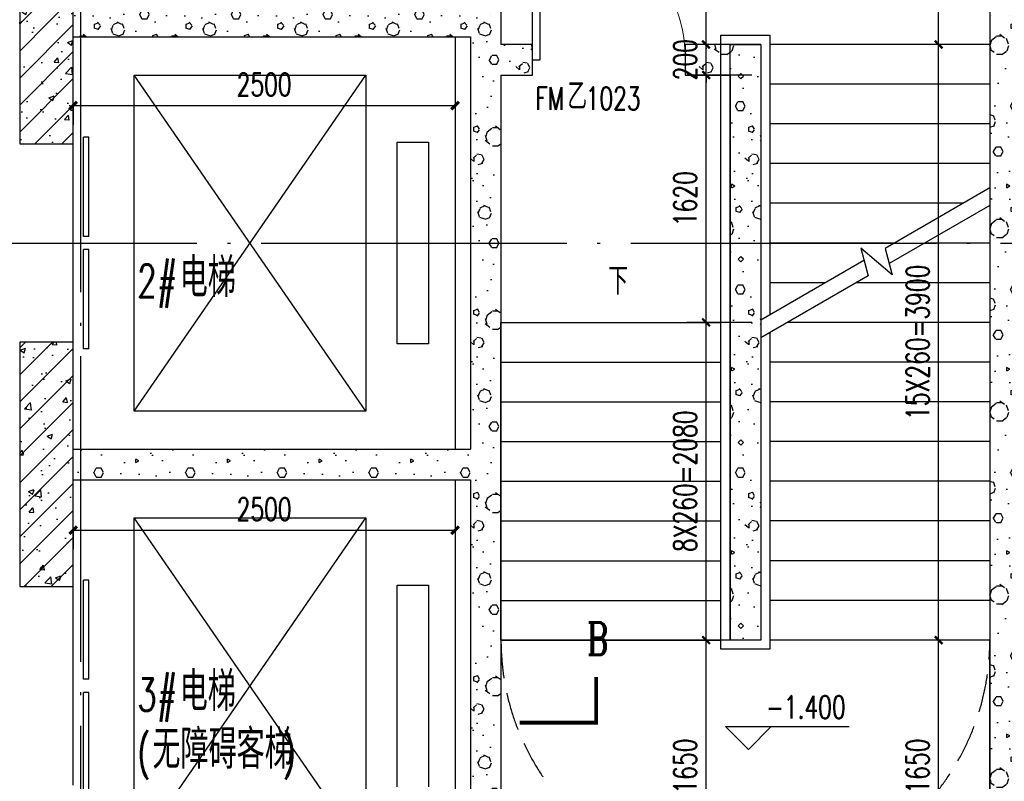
# Model space of a CAD drawing. Extents: x 797781 to 1255204, y 21234 to 1024248.
# Tile 865 of 1056: x 1168827 to 1175271, y 580152 to 585139. Entities that reach past the tile are written whole.
import ezdxf

# ---------------------------------------------------------------- set-up
doc = ezdxf.new("R2010")
doc.units = 0
doc.header["$LTSCALE"] = 1000
doc.header["$MEASUREMENT"] = 0
doc.linetypes.add('230303生产综合楼-平面图_t8$0$DASH', pattern=[0.35, 0.25, -0.1])
doc.linetypes.add('230303生产综合楼-平面图_t8$0$DOTE', pattern=[2.42, 2, -0.2, 0.02, -0.2])
for name, color, linetype in [('230303生产综合楼-平面图_t8$0$A-PLAN-EVTR', 2, 'Continuous'), ('230303生产综合楼-平面图_t8$0$AXIS', 3, 'Continuous'), ('230303生产综合楼-平面图_t8$0$DIM_ELEV', 3, 'Continuous'), ('230303生产综合楼-平面图_t8$0$DIM_SYMB', 3, 'Continuous'), ('230303生产综合楼-平面图_t8$0$DOOR_FIRE', 4, 'Continuous'), ('230303生产综合楼-平面图_t8$0$DOOR_FIRE_TEXT', 7, 'Continuous'), ('230303生产综合楼-平面图_t8$0$DOTE', 1, '230303生产综合楼-平面图_t8$0$DOTE'), ('230303生产综合楼-平面图_t8$0$H-楼板留洞', 6, 'Continuous'), ('230303生产综合楼-平面图_t8$0$PUB_DIM', 3, 'Continuous'), ('230303生产综合楼-平面图_t8$0$PUB_HATCH', 8, 'Continuous'), ('230303生产综合楼-平面图_t8$0$PUB_TEXT', 7, 'Continuous'), ('230303生产综合楼-平面图_t8$0$STAIR', 2, 'Continuous'), ('230303生产综合楼-平面图_t8$0$WALL', 40, 'Continuous'), ('230303生产综合楼-平面图_t8$0$WINDOW', 4, 'Continuous'), ('230303生产综合楼-平面图_t8$0$轮廓', 2, 'Continuous'), ('PUB_DIM', 3, 'Continuous')]:
    doc.layers.add(name, color=color, linetype=linetype)
doc.styles.add('230303生产综合楼-平面图_t8$0$_TCH_DIM', font='SIMPLEX', dxfattribs={"bigfont": 'GBCBIG'})
doc.styles.add('230303生产综合楼-平面图_T8$0$_TCH_DIM_T3', font='SIMPLEX', dxfattribs={"width": 0.705882, "bigfont": 'GBCBIG'})
doc.styles.add('230303生产综合楼-平面图_t8$0$_TCH_LABEL', font='COMPLEX', dxfattribs={"bigfont": 'GBCBIG'})
doc.styles.add('230303生产综合楼-平面图_t8$0$_TCH_WINDOW', font='SIMPLEX', dxfattribs={"height": 3.5, "bigfont": 'GBCBIG'})
doc.styles.add('_TCH_DIM_T3', font='SIMPLEX', dxfattribs={"width": 0.705882, "bigfont": 'GBCBIG'})
doc.dimstyles.new('230303生产综合楼-平面图_T8$0$_TCH_ARCH&&50', dxfattribs={"dimtxt": 148.75, "dimasz": 50, "dimexe": 125, "dimexo": 150, "dimgap": 63.125, "dimtad": 1, "dimdec": 0, "dimzin": 0, "dimdsep": 46, "dimtxsty": '230303生产综合楼-平面图_T8$0$_TCH_DIM_T3', "dimblk": '230303生产综合楼-平面图_t8$0$_ArchTick', "dimcen": 0.09, "dimclrt": 7, "dimazin": 2, "dimtfac": 1, "dimtdec": 0, "dimtix": 1, "dimtmove": 2, "dimatfit": 3, "dimfxl": 1, "dimtolj": 1, "dimtzin": 0, "dimarcsym": 0})
doc.dimstyles.new('_TCH_ARCH&&50', dxfattribs={"dimtxt": 148.75, "dimasz": 50, "dimexe": 125, "dimexo": 150, "dimgap": 63.125, "dimtad": 1, "dimdec": 0, "dimzin": 0, "dimdsep": 46, "dimtxsty": '_TCH_DIM_T3', "dimblk": 'ARCHTICK', "dimcen": 0.09, "dimclrt": 7, "dimazin": 2, "dimtfac": 1, "dimtdec": 0, "dimtix": 1, "dimtmove": 2, "dimatfit": 3, "dimfxl": 1, "dimtolj": 1, "dimtzin": 0, "dimarcsym": 0})
pattern_1 = [(0, (177, -183), (300, 600), [0, -600]), (0, (-174, -264), (300, 600), [0, -600]), (0, (21, -270), (300, 600), [0, -600]), (0, (234, -93), (300, 600), [0, -600]), (0, (-15, -300), (300, 600), [0, -600]), (0, (294, 285), (300, 600), [0, -600]), (0, (111, 237), (300, 600), [0, -600]), (0, (207, 162), (300, 600), [0, -600]), (0, (-282, 150), (300, 600), [0, -600]), (0, (12, 123), (300, 600), [0, -600]), (0, (-102, -30), (300, 600), [0, -600]), (0, (-96, -255), (300, 600), [0, -600]), (0, (129, -279), (300, 600), [0, -600]), (0, (294, -15), (300, 600), [0, -600]), (0, (-267, -108), (300, 600), [0, -600]), (0, (-216, -6), (300, 600), [0, -600]), (0, (18, -48), (300, 600), [0, -600]), (0, (-66, -135), (300, 600), [0, -600]), (0, (-114, 63), (300, 600), [0, -600]), (0, (-39, 288), (300, 600), [0, -600]), (0, (-243, -234), (300, 600), [0, -600]), (0, (87, 165), (300, 600), [0, -600]), (0, (-192, 174), (300, 600), [0, -600]), (0, (-240, 252), (300, 600), [0, -600]), (130.601294, (257.143, 97.143), (-1499.9999834, 1800.0000079), [26.34155, -11037.111]), (18.434949, (214.29, 108.57), (1499.9999945, 599.9999956), [27.10524, -3767.6279]), (90, (214.3, 82.86), (300, 600), [25.71428, -1174.28565]), (161.565051, (240, 74.29), (-1500.0000076, 599.999955), [27.10524, -3767.6279]), (53.130102, (240, 74.29), (300.000001, 600), [28.57143, -2971.4285]), (135, (262.86, -231.43), (-300.000036, 599.99996), [24.24366, -1672.8126]), (45, (228.57, -231.43), (299.999998, 599.999998), [24.24366, -1672.8126]), (135, (245.71, -248.57), (-300.000036, 599.99996), [24.24366, -1672.8126]), (45, (245.71, -248.57), (299.999998, 599.999998), [24.24366, -1672.8126]), (116.56505, (-25.7, 171.43), (-5e-05, 1199.99997), [31.94383, -638.8765]), (180, (-40, 200), (-300, 600), [34.28572, -565.71425]), (63.43495, (-88.57, 171.43), (3e-06, 1200), [31.94383, -638.8765]), (116.56505, (-74.3, 142.86), (-5e-05, 1199.99997), [31.94383, -638.8765]), (0, (-74.3, 142.86), (300, 600), [34.28572, -565.71425]), (63.43495, (-40, 142.86), (3e-06, 1200), [31.94383, -638.8765]), (107.102728, (200, -31.429), (-899.9999656, 3000.00000484), [38.86135, -16282.9025]), (143.972626, (188.57, 5.714), (-5699.9999277, 4199.9999952), [38.86135, -8122.02]), (180, (157.14, 28.6), (-300, 600), [37.14286, -562.8571]), (36.0273733, (88.57, 5.714), (5699.9999579, 4199.9999547), [38.86135, -8122.02]), (71.565051, (77.14, -28.57), (900.0000046, 2999.999995), [36.14032, -3758.5928]), (107.102728, (88.571, -65.714), (-899.9999656, 3000.00000484), [38.86135, -16282.9025]), (143.972626, (120, -88.57), (-5699.9999277, 4199.9999952), [38.86135, -8122.02]), (0, (120, -88.6), (300, 600), [37.14286, -562.8571]), (36.0273733, (157.143, -88.57), (5699.9999579, 4199.9999547), [38.86135, -8122.02]), (71.565051, (188.57, -65.71), (900.0000046, 2999.999995), [36.14032, -3758.5928]), (150.255118, (205.714, 248.57), (-900.000002, 599.9999926), [23.03502, -4814.3196]), (90, (185.7, 237.14), (300, 600), [22.85714, -1177.14275]), (29.744881, (185.714, 237.14), (900.0000005, 599.999997), [23.03502, -4814.3196]), (116.56505, (65.7, -177.14), (-5e-05, 1199.99997), [31.94383, -638.8765]), (168.690067, (51.43, -148.57), (-2700.000002, 599.999985), [29.13725, -6089.6855]), (41.185925, (0, -162.857), (7499.99995456, 6599.9999423), [30.37184, -12725.802]), (90, (0, -191.43), (300, 600), [28.57143, -1171.4285]), (138.814074, (22.857, -211.429), (-7499.9998667, 6600.00004204), [30.37184, -12725.802]), (16.6992442, (22.857, -211.429), (9899.9999255, 2999.9999686), [29.82945, -12498.5375]), (60.945396, (51.43, -202.857), (299.9999992, 599.9999947), [29.41609, -12325.3395]), (109.983106, (-185.714, 74.286), (-1500.00000565, 4199.9999889), [33.442, -14012.1975]), (155.556045, (-197.143, 105.714), (-3900.00001487, 1799.9999626), [34.52299, -14465.1315]), (24.4439547, (-260, 105.714), (3900.00000195, 1799.99999134), [34.52299, -14465.1315]), (70.0168934, (-271.429, 74.286), (1500.0000045, 4199.9999896), [33.442, -14012.1975]), (109.983106, (-260, 42.857), (-1500.00000565, 4199.9999889), [33.442, -14012.1975]), (160.016893, (-228.57, 31.43), (-1500.0000009, 599.9999727), [33.442, -6989.3775]), (19.9831065, (-228.57, 31.43), (1499.9999918, 599.999999), [33.442, -6989.3775]), (70.0168934, (-197.143, 42.857), (1500.0000045, 4199.9999896), [33.442, -14012.1975]), (122.005383, (37.14, 20), (-300.0000403, 599.9999694), [26.95423, -5633.434]), (18.434949, (-2.86, 34.29), (1499.9999945, 599.9999956), [27.10524, -3767.6279]), (90, (-2.86, 8.57), (300, 600), [25.71428, -1174.28565]), (161.565051, (22.86, 0), (-1500.0000076, 599.999955), [27.10524, -3767.6279]), (54.4623222, (22.857, 0), (2099.999997, 2999.9999955), [24.57807, -10298.2115]), (116.56505, (-137.14, -125.7), (-5e-05, 1199.99997), [31.94383, -638.8765]), (180, (-151.4, -97.14), (-300, 600), [31.42857, -568.5714]), (59.0362434, (-200, -125.714), (300.000001, 599.999997), [33.31973, -6963.822]), (120.963756, (-182.857, -154.286), (-300.000041, 599.9999724), [33.31973, -6963.822]), (0, (-182.86, -154.3), (300, 600), [31.42857, -568.5714]), (63.43495, (-151.43, -154.3), (3e-06, 1200), [31.94383, -638.8765])]
pattern_2 = [(45, (0, 0), (-88.388348, 88.388348), []), (50, (0, 0), (358.63009, -31.37607), [37.5, -412.5]), (355, (0, 0), (-69.37567, 376.09607), [30, -330]), (100.4514, (29.9, -2.6), (289.25469, 344.71977), [31.8701, -350.57106]), (46.1842, (0, 100), (533.62052, -82.7595), [56.25, -618.75]), (96.6356, (44.47, 93.1), (467.33135, 487.05894), [47.80514, -525.8565]), (351.1842, (0, 100), (467.33097, 487.0593), [45, -495]), (21, (50, 75), (298.453526, -201.309445), [37.5, -412.5]), (326, (50, 75), (121.65767, 362.57502), [30, -330]), (71.4514, (74.87, 58.22), (420.11131, 161.26525), [31.8701, -350.57106]), (37.5, (0, 0), (6.079928, 166.446927), [0, -326, 0, -335, 0, -331.25]), (7.5, (0, 0), (131.534769, 197.205856), [0, -191, 0, -318.5, 0, -126.25]), (327.5, (-111.5, 0), (266.911218, -11.277436), [0, -125, 0, -390, 0, -517.5]), (317.5, (-161.5, 0), (291.593085, 50.05249), [0, -162.5, 0, -259, 0, -367.5])]

# ---------------------------------------------------------------- blocks, each defined once
blk = doc.blocks.new('_ArchTick')
at = {"color": 0, "linetype": 'ByBlock', "const_width": 0.4}
blk.add_lwpolyline([(-0.5, -0.5), (0.5, 0.5)], dxfattribs=at)
blk = doc.blocks.new('*D2522')
at = {"layer": 'Defpoints', "color": 0, "transparency": 16777216}
for p in [(1169177, 584723.8), (1171677, 584723.8), (1171677, 584576.4)]:
    blk.add_point(p, dxfattribs=at)
at = {"layer": 'PUB_DIM', "color": 0, "lineweight": -2, "transparency": 16777216}
for p, q in [((1169177, 584576.4), (1171677, 584576.4)), ((1169177, 584573.8), (1169177, 584451.4)), ((1171677, 584573.8), (1171677, 584451.4))]:
    blk.add_line(p, q, dxfattribs=at)
at = {"layer": 'PUB_DIM', "color": 0, "lineweight": -2, "transparency": 16777216, "xscale": 50, "yscale": 50, "zscale": 50, "rotation": 180}
blk.add_blockref('_ArchTick', (1169177, 584576.4), dxfattribs=at)
at = {"layer": 'PUB_DIM', "color": 0, "lineweight": -2, "transparency": 16777216, "xscale": 50, "yscale": 50, "zscale": 50}
blk.add_blockref('_ArchTick', (1171677, 584576.4), dxfattribs=at)
at = {"layer": 'PUB_DIM', "color": 7, "transparency": 16777216, "insert": (1170427, 584713.9), "char_height": 148.75, "attachment_point": 5, "style": '_TCH_DIM_T3'}
blk.add_mtext('\\A1;2500', dxfattribs=at)
blk = doc.blocks.new('*D2523')
at = {"layer": 'Defpoints', "color": 0, "transparency": 16777216}
for p in [(1169177, 581943.4), (1171677, 581943.4), (1171677, 581796.1)]:
    blk.add_point(p, dxfattribs=at)
at = {"layer": 'PUB_DIM', "color": 0, "lineweight": -2, "transparency": 16777216}
for p, q in [((1169177, 581796.1), (1171677, 581796.1)), ((1169177, 581793.4), (1169177, 581671.1)), ((1171677, 581793.4), (1171677, 581671.1))]:
    blk.add_line(p, q, dxfattribs=at)
at = {"layer": 'PUB_DIM', "color": 0, "lineweight": -2, "transparency": 16777216, "xscale": 50, "yscale": 50, "zscale": 50, "rotation": 180}
blk.add_blockref('_ArchTick', (1169177, 581796.1), dxfattribs=at)
at = {"layer": 'PUB_DIM', "color": 0, "lineweight": -2, "transparency": 16777216, "xscale": 50, "yscale": 50, "zscale": 50}
blk.add_blockref('_ArchTick', (1171677, 581796.1), dxfattribs=at)
at = {"layer": 'PUB_DIM', "color": 7, "transparency": 16777216, "insert": (1170427, 581933.6), "char_height": 148.75, "attachment_point": 5, "style": '_TCH_DIM_T3'}
blk.add_mtext('\\A1;2500', dxfattribs=at)
blk = doc.blocks.new('230303生产综合楼-平面图_t8$0$_ArchTick')
at = {"color": 0, "linetype": 'ByBlock', "const_width": 0.3}
blk.add_lwpolyline([(-0.5, -0.5), (0.5, 0.5)], dxfattribs=at)
blk = doc.blocks.new('*D3857')
at = {"layer": '230303生产综合楼-平面图_t8$0$PUB_DIM', "color": 0, "lineweight": -2, "transparency": 16777216}
for p, q in [((1175118.1, 587126.4), (1174716.8, 587126.4)), ((1174841.8, 584976.4), (1174841.8, 587126.4)), ((1175118.1, 584976.4), (1174716.8, 584976.4))]:
    blk.add_line(p, q, dxfattribs=at)
at = {"layer": 'Defpoints', "color": 0, "transparency": 16777216}
for p in [(1174841.8, 587126.4), (1175268.1, 587126.4), (1175268.1, 584976.4)]:
    blk.add_point(p, dxfattribs=at)
at = {"layer": '230303生产综合楼-平面图_t8$0$PUB_DIM', "color": 0, "lineweight": -2, "transparency": 16777216, "xscale": 50, "yscale": 50, "zscale": 50}
for p, rotation in [((1174841.8, 587126.4), 90), ((1174841.8, 584976.4), 270)]:
    blk.add_blockref('230303生产综合楼-平面图_t8$0$_ArchTick', p, dxfattribs=dict(at, rotation=rotation))
at = {"layer": '230303生产综合楼-平面图_t8$0$PUB_DIM', "color": 7, "transparency": 16777216, "insert": (1174704.3, 586051.4), "char_height": 148.75, "attachment_point": 5, "rotation": 90, "style": '230303生产综合楼-平面图_T8$0$_TCH_DIM_T3'}
blk.add_mtext('\\A1;2150', dxfattribs=at)
blk = doc.blocks.new('*D3858')
at = {"layer": '230303生产综合楼-平面图_t8$0$PUB_DIM', "color": 0, "lineweight": -2, "transparency": 16777216}
for p, q in [((1175118.1, 584976.4), (1174716.8, 584976.4)), ((1174841.8, 581076.4), (1174841.8, 584976.4)), ((1175118.1, 581076.4), (1174716.8, 581076.4))]:
    blk.add_line(p, q, dxfattribs=at)
at = {"layer": 'Defpoints', "color": 0, "transparency": 16777216}
for p in [(1174841.8, 584976.4), (1175268.1, 584976.4), (1175268.1, 581076.4)]:
    blk.add_point(p, dxfattribs=at)
at = {"layer": '230303生产综合楼-平面图_t8$0$PUB_DIM', "color": 0, "lineweight": -2, "transparency": 16777216, "xscale": 50, "yscale": 50, "zscale": 50}
for p, rotation in [((1174841.8, 584976.4), 90), ((1174841.8, 581076.4), 270)]:
    blk.add_blockref('230303生产综合楼-平面图_t8$0$_ArchTick', p, dxfattribs=dict(at, rotation=rotation))
at = {"layer": '230303生产综合楼-平面图_t8$0$PUB_DIM', "color": 7, "transparency": 16777216, "insert": (1174704.3, 583026.4), "char_height": 148.75, "attachment_point": 5, "rotation": 90, "style": '230303生产综合楼-平面图_T8$0$_TCH_DIM_T3'}
blk.add_mtext('\\A1;15X260=3900', dxfattribs=at)
blk = doc.blocks.new('*D3859')
at = {"layer": '230303生产综合楼-平面图_t8$0$PUB_DIM', "color": 0, "lineweight": -2, "transparency": 16777216}
for p, q in [((1175118.1, 581076.4), (1174716.8, 581076.4)), ((1174841.8, 579426.4), (1174841.8, 581076.4)), ((1175118.1, 579426.4), (1174716.8, 579426.4))]:
    blk.add_line(p, q, dxfattribs=at)
at = {"layer": 'Defpoints', "color": 0, "transparency": 16777216}
for p in [(1174841.8, 581076.4), (1175268.1, 581076.4), (1175268.1, 579426.4)]:
    blk.add_point(p, dxfattribs=at)
at = {"layer": '230303生产综合楼-平面图_t8$0$PUB_DIM', "color": 0, "lineweight": -2, "transparency": 16777216, "xscale": 50, "yscale": 50, "zscale": 50}
for p, rotation in [((1174841.8, 581076.4), 90), ((1174841.8, 579426.4), 270)]:
    blk.add_blockref('230303生产综合楼-平面图_t8$0$_ArchTick', p, dxfattribs=dict(at, rotation=rotation))
at = {"layer": '230303生产综合楼-平面图_t8$0$PUB_DIM', "color": 7, "transparency": 16777216, "insert": (1174704.3, 580251.4), "char_height": 148.75, "attachment_point": 5, "rotation": 90, "style": '230303生产综合楼-平面图_T8$0$_TCH_DIM_T3'}
blk.add_mtext('\\A1;1650', dxfattribs=at)
blk = doc.blocks.new('*D3864')
at = {"layer": '230303生产综合楼-平面图_t8$0$AXIS', "color": 0, "lineweight": -2, "transparency": 16777216}
for p, q in [((1173618.3, 587126.4), (1173194.5, 587126.4)), ((1173319.5, 584976.4), (1173319.5, 587126.4)), ((1173618.3, 584976.4), (1173194.5, 584976.4))]:
    blk.add_line(p, q, dxfattribs=at)
at = {"layer": 'Defpoints', "color": 0, "transparency": 16777216}
for p in [(1173319.5, 587126.4), (1173768.3, 587126.4), (1173768.3, 584976.4)]:
    blk.add_point(p, dxfattribs=at)
at = {"layer": '230303生产综合楼-平面图_t8$0$AXIS', "color": 0, "lineweight": -2, "transparency": 16777216, "xscale": 50, "yscale": 50, "zscale": 50}
for p, rotation in [((1173319.5, 587126.4), 90), ((1173319.5, 584976.4), 270)]:
    blk.add_blockref('230303生产综合楼-平面图_t8$0$_ArchTick', p, dxfattribs=dict(at, rotation=rotation))
at = {"layer": '230303生产综合楼-平面图_t8$0$AXIS', "color": 7, "transparency": 16777216, "insert": (1173182, 586051.4), "char_height": 148.75, "attachment_point": 5, "rotation": 90, "style": '230303生产综合楼-平面图_T8$0$_TCH_DIM_T3'}
blk.add_mtext('\\A1;2150', dxfattribs=at)
blk = doc.blocks.new('*D3865')
at = {"layer": '230303生产综合楼-平面图_t8$0$AXIS', "color": 0, "lineweight": -2, "transparency": 16777216}
for p, q in [((1173618.3, 584976.4), (1173194.5, 584976.4)), ((1173319.5, 584976.4), (1173319.5, 585026.4)), ((1173319.5, 584776.4), (1173319.5, 584976.4)), ((1173618.3, 584776.4), (1173194.5, 584776.4)), ((1173319.5, 584776.4), (1173319.5, 584726.4))]:
    blk.add_line(p, q, dxfattribs=at)
at = {"layer": 'Defpoints', "color": 0, "transparency": 16777216}
for p in [(1173319.5, 584976.4), (1173768.3, 584976.4), (1173768.3, 584776.4)]:
    blk.add_point(p, dxfattribs=at)
at = {"layer": '230303生产综合楼-平面图_t8$0$AXIS', "color": 0, "lineweight": -2, "transparency": 16777216, "xscale": 50, "yscale": 50, "zscale": 50}
for p, rotation in [((1173319.5, 584976.4), 270), ((1173319.5, 584776.4), 90)]:
    blk.add_blockref('230303生产综合楼-平面图_t8$0$_ArchTick', p, dxfattribs=dict(at, rotation=rotation))
at = {"layer": '230303生产综合楼-平面图_t8$0$AXIS', "color": 7, "transparency": 16777216, "insert": (1173182, 584876.4), "char_height": 148.75, "attachment_point": 5, "rotation": 90, "style": '230303生产综合楼-平面图_T8$0$_TCH_DIM_T3'}
blk.add_mtext('\\A1;200', dxfattribs=at)
blk = doc.blocks.new('*D3866')
at = {"layer": '230303生产综合楼-平面图_t8$0$AXIS', "color": 0, "lineweight": -2, "transparency": 16777216}
for p, q in [((1173618.3, 584776.4), (1173194.5, 584776.4)), ((1173319.5, 583156.4), (1173319.5, 584776.4)), ((1173618.3, 583156.4), (1173194.5, 583156.4))]:
    blk.add_line(p, q, dxfattribs=at)
at = {"layer": 'Defpoints', "color": 0, "transparency": 16777216}
for p in [(1173319.5, 584776.4), (1173768.3, 584776.4), (1173768.3, 583156.4)]:
    blk.add_point(p, dxfattribs=at)
at = {"layer": '230303生产综合楼-平面图_t8$0$AXIS', "color": 0, "lineweight": -2, "transparency": 16777216, "xscale": 50, "yscale": 50, "zscale": 50}
for p, rotation in [((1173319.5, 584776.4), 90), ((1173319.5, 583156.4), 270)]:
    blk.add_blockref('230303生产综合楼-平面图_t8$0$_ArchTick', p, dxfattribs=dict(at, rotation=rotation))
at = {"layer": '230303生产综合楼-平面图_t8$0$AXIS', "color": 7, "transparency": 16777216, "insert": (1173182, 583966.4), "char_height": 148.75, "attachment_point": 5, "rotation": 90, "style": '230303生产综合楼-平面图_T8$0$_TCH_DIM_T3'}
blk.add_mtext('\\A1;1620', dxfattribs=at)
blk = doc.blocks.new('*D3867')
at = {"layer": '230303生产综合楼-平面图_t8$0$AXIS', "color": 0, "lineweight": -2, "transparency": 16777216}
for p, q in [((1173618.3, 583156.4), (1173194.5, 583156.4)), ((1173319.5, 581076.4), (1173319.5, 583156.4)), ((1173618.3, 581076.4), (1173194.5, 581076.4))]:
    blk.add_line(p, q, dxfattribs=at)
at = {"layer": 'Defpoints', "color": 0, "transparency": 16777216}
for p in [(1173319.5, 583156.4), (1173768.3, 583156.4), (1173768.3, 581076.4)]:
    blk.add_point(p, dxfattribs=at)
at = {"layer": '230303生产综合楼-平面图_t8$0$AXIS', "color": 0, "lineweight": -2, "transparency": 16777216, "xscale": 50, "yscale": 50, "zscale": 50}
for p, rotation in [((1173319.5, 583156.4), 90), ((1173319.5, 581076.4), 270)]:
    blk.add_blockref('230303生产综合楼-平面图_t8$0$_ArchTick', p, dxfattribs=dict(at, rotation=rotation))
at = {"layer": '230303生产综合楼-平面图_t8$0$AXIS', "color": 7, "transparency": 16777216, "insert": (1173182, 582116.4), "char_height": 148.75, "attachment_point": 5, "rotation": 90, "style": '230303生产综合楼-平面图_T8$0$_TCH_DIM_T3'}
blk.add_mtext('\\A1;8X260=2080', dxfattribs=at)
blk = doc.blocks.new('*D3868')
at = {"layer": '230303生产综合楼-平面图_t8$0$AXIS', "color": 0, "lineweight": -2, "transparency": 16777216}
for p, q in [((1173618.3, 581076.4), (1173194.5, 581076.4)), ((1173319.5, 579426.4), (1173319.5, 581076.4)), ((1173618.3, 579426.4), (1173194.5, 579426.4))]:
    blk.add_line(p, q, dxfattribs=at)
at = {"layer": 'Defpoints', "color": 0, "transparency": 16777216}
for p in [(1173319.5, 581076.4), (1173768.3, 581076.4), (1173768.3, 579426.4)]:
    blk.add_point(p, dxfattribs=at)
at = {"layer": '230303生产综合楼-平面图_t8$0$AXIS', "color": 0, "lineweight": -2, "transparency": 16777216, "xscale": 50, "yscale": 50, "zscale": 50}
for p, rotation in [((1173319.5, 581076.4), 90), ((1173319.5, 579426.4), 270)]:
    blk.add_blockref('230303生产综合楼-平面图_t8$0$_ArchTick', p, dxfattribs=dict(at, rotation=rotation))
at = {"layer": '230303生产综合楼-平面图_t8$0$AXIS', "color": 7, "transparency": 16777216, "insert": (1173182, 580251.4), "char_height": 148.75, "attachment_point": 5, "rotation": 90, "style": '230303生产综合楼-平面图_T8$0$_TCH_DIM_T3'}
blk.add_mtext('\\A1;1650', dxfattribs=at)
blk = doc.blocks.new('230303生产综合楼-平面图_t8$0$$DORLIB2D$00000127')
at = {"color": 0}
for points in [[(-0.5333, 0.7949), (-0.5333, 0.6904)], [(-0.0333, 0.7949), (-0.5333, 0.7949)], [(-0.0333, 0.7949), (-0.0333, 0.6904)], [(0.5333, 0.7949), (0.0333, 0.7949)], [(0.0333, 0.7949), (0.0333, 0.6904)], [(0.5333, 0.7949), (0.5333, 0.6904)], [(-0.0333, 0.6904), (-0.5333, 0.6904)], [(0.5333, 0.6904), (0.0333, 0.6904)], [(0.5, 0.5), (-0.5, 0.5)]]:
    blk.add_lwpolyline(points, dxfattribs=at)
blk = doc.blocks.new('230303生产综合楼-平面图_t8$0$$DorLib2D$00000001')
for p, q in [((0.45, 0.975), (0.5, 0.975)), ((0.45, 0), (0.45, 0.975)), ((0.5, 0), (0.5, 0.975)), ((0.5, 0), (0.45, 0))]:
    blk.add_line(p, q)
at = {"lineweight": 13}
blk.add_arc((0.475, 0), 0.975, 91.46928, 180, dxfattribs=at)

msp = doc.modelspace()

# ---------------------------------------------------------------- hatches: boundary and pattern name
at = {"layer": '230303生产综合楼-平面图_t8$0$PUB_HATCH'}
h = msp.add_hatch(dxfattribs=at)
h.set_pattern_fill('加气混凝土', color=256, scale=50, style=0)
h.set_pattern_definition(pattern_1)
h.paths.add_polyline_path([(1171910.4, 587226.4), (1171777, 587226.4), (1171777, 585226.4), (1171843.7, 585126.4), (1171977, 585126.4), (1171977, 587126.4)])
h = msp.add_hatch(dxfattribs=at)
h.set_pattern_fill('钢筋混凝土', color=256, scale=50, style=0)
h.set_pattern_definition(pattern_2)
h.paths.add_polyline_path([(1169177, 585126.4), (1169177, 585926.4), (1168827, 585926.4), (1168827, 585126.4)])
h = msp.add_hatch(dxfattribs=at)
h.set_pattern_fill('加气混凝土', color=256, scale=50, style=0)
h.set_pattern_definition(pattern_1)
h.paths.add_polyline_path([(1175377, 585226.4), (1175377, 585626.4), (1175177, 585626.4), (1175177, 585126.4), (1175310.4, 585126.4)])
h = msp.add_hatch(dxfattribs=at)
h.set_pattern_fill('加气混凝土', color=256, scale=50, style=0)
h.set_pattern_definition(pattern_1)
h.paths.add_polyline_path([(1169177, 585226.4), (1169177, 585026.4), (1171777, 585026.4), (1171843.7, 585126.4), (1171777, 585226.4)])
h = msp.add_hatch(dxfattribs=at)
h.set_pattern_fill('钢筋混凝土', color=256, scale=50, style=0)
h.set_pattern_definition(pattern_2)
h.paths.add_polyline_path([(1168827, 585126.4), (1168827, 584326.4), (1169177, 584326.4), (1169177, 585126.4)])
h = msp.add_hatch(dxfattribs=at)
h.set_pattern_fill('加气混凝土', color=256, scale=50, style=0)
h.set_pattern_definition(pattern_1)
h.paths.add_polyline_path([(1171843.7, 585126.4), (1171777, 585026.4), (1171777, 584876.4), (1171910.4, 584876.4), (1171977, 584976.4), (1171977, 585126.4)])
h = msp.add_hatch(dxfattribs=at)
h.set_pattern_fill('加气混凝土', color=256, scale=50, style=0)
h.set_pattern_definition(pattern_1)
h.paths.add_polyline_path([(1175310.4, 585126.4), (1175177, 585126.4), (1175177, 582226.4), (1175310.4, 582226.4), (1175377, 582326.4), (1175377, 585026.4)])
h = msp.add_hatch(dxfattribs=at)
h.set_pattern_fill('加气混凝土', color=256, scale=50, style=0)
h.set_pattern_definition(pattern_1)
h.paths.add_polyline_path([(1171977, 584776.4), (1172183.7, 584776.4), (1172183.7, 584976.4), (1171977, 584976.4), (1171910.4, 584876.4)])
h = msp.add_hatch(dxfattribs=at)
h.set_pattern_fill('加气混凝土', color=256, scale=50, style=0)
h.set_pattern_definition(pattern_1)
h.paths.add_polyline_path([(1173677, 584976.4), (1173183.7, 584976.4), (1173183.7, 584776.4), (1173477, 584776.4)])
h = msp.add_hatch(dxfattribs=at)
h.set_pattern_fill('加气混凝土', color=256, scale=50, style=0)
h.set_pattern_definition(pattern_1)
h.paths.add_polyline_path([(1173677, 584976.4), (1173477, 584776.4), (1173477, 581076.4), (1173677, 581076.4)])
h = msp.add_hatch(dxfattribs=at)
h.set_pattern_fill('加气混凝土', color=256, scale=50, style=0)
h.set_pattern_definition(pattern_1)
h.paths.add_polyline_path([(1171910.4, 584876.4), (1171777, 584876.4), (1171777, 582326.4), (1171843.7, 582226.4), (1171977, 582226.4), (1171977, 584776.4)])
h = msp.add_hatch(dxfattribs=at)
h.set_pattern_fill('钢筋混凝土', color=256, scale=50, style=0)
h.set_pattern_definition(pattern_2)
h.paths.add_polyline_path([(1169177, 582226.4), (1169177, 583026.4), (1168827, 583026.4), (1168827, 582226.4)])
h = msp.add_hatch(dxfattribs=at)
h.set_pattern_fill('加气混凝土', color=256, scale=50, style=0)
h.set_pattern_definition(pattern_1)
h.paths.add_polyline_path([(1169177, 582326.4), (1169177, 582126.4), (1171777, 582126.4), (1171843.7, 582226.4), (1171777, 582326.4)])
h = msp.add_hatch(dxfattribs=at)
h.set_pattern_fill('钢筋混凝土', color=256, scale=50, style=0)
h.set_pattern_definition(pattern_2)
h.paths.add_polyline_path([(1168827, 582226.4), (1168827, 581426.4), (1169177, 581426.4), (1169177, 582226.4)])
h = msp.add_hatch(dxfattribs=at)
h.set_pattern_fill('加气混凝土', color=256, scale=50, style=0)
h.set_pattern_definition(pattern_1)
h.paths.add_polyline_path([(1171843.7, 582226.4), (1171777, 582126.4), (1171777, 579426.4), (1171977, 579426.4), (1171977, 582226.4)])
h = msp.add_hatch(dxfattribs=at)
h.set_pattern_fill('加气混凝土', color=256, scale=50, style=0)
h.set_pattern_definition(pattern_1)
h.paths.add_polyline_path([(1175310.4, 582226.4), (1175177, 582226.4), (1175177, 580026.4), (1175310.4, 580026.4), (1175377, 580126.4), (1175377, 582126.4)])

# ---------------------------------------------------------------- linework, layer by layer
at = {"layer": '230303生产综合楼-平面图_t8$0$A-PLAN-EVTR'}
for p, q in [((1171092, 582576.4), (1169577, 584776.4)), ((1169577, 584776.4), (1171092, 584776.4)), ((1169577, 582576.4), (1169577, 584776.4)), ((1169577, 582576.4), (1171092, 584776.4)), ((1171092, 584776.4), (1171092, 582576.4)), ((1171297, 584336.4), (1171502, 584336.4)), ((1171297, 583016.4), (1171297, 584336.4)), ((1171502, 584336.4), (1171502, 583016.4)), ((1171502, 583016.4), (1171297, 583016.4)), ((1171092, 582576.4), (1169577, 582576.4)), ((1169577, 579676.4), (1171092, 581876.4)), ((1171092, 579676.4), (1169577, 581876.4)), ((1169577, 581876.4), (1171092, 581876.4)), ((1169577, 579676.4), (1169577, 581876.4)), ((1171092, 581876.4), (1171092, 579676.4)), ((1171297, 581436.4), (1171502, 581436.4)), ((1171297, 580116.4), (1171297, 581436.4)), ((1171502, 581436.4), (1171502, 580116.4))]:
    msp.add_line(p, q, dxfattribs=at)
at = {"layer": '230303生产综合楼-平面图_t8$0$DIM_ELEV'}
for p, q in [((1173596.4, 580360.8), (1173446.4, 580510.8)), ((1173446.4, 580510.8), (1174256.4, 580510.8)), ((1173596.4, 580360.8), (1173746.4, 580510.8))]:
    msp.add_line(p, q, dxfattribs=at)
at = {"layer": '230303生产综合楼-平面图_t8$0$DIM_SYMB'}
for points in [[(1174427, 585106.4, 0, 0, 0), (1174427, 583826.4, 40, 0, 0), (1174427, 583676.4, 0, 0, 0)], [(1172727, 583286.4, 0, 0, 0), (1172727, 580251.4, 0, 0, 0), (1174427, 580251.4, 0, 0, 0), (1174427, 583266.4, 40, 0, 0), (1174427, 583416.4, 0, 0, 0)]]:
    msp.add_lwpolyline(points, format="xyseb", dxfattribs=at)
at = {"layer": '230303生产综合楼-平面图_t8$0$DIM_SYMB', "const_width": 25}
msp.add_lwpolyline([(1172100.3, 580535.5), (1172600.3, 580535.5), (1172600.3, 580835.5)], dxfattribs=at)
at = {"layer": '230303生产综合楼-平面图_t8$0$DOTE'}
for p, q in [((1169227, 578514.8), (1169227, 588880.6)), ((1167987.1, 583676.4), (1179116, 583676.4))]:
    msp.add_line(p, q, dxfattribs=at)
at = {"layer": '230303生产综合楼-平面图_t8$0$H-楼板留洞'}
for points in [[(1171677, 585026.4), (1171677, 582326.4)], [(1171677, 582126.4), (1171677, 579451.4)]]:
    msp.add_lwpolyline(points, dxfattribs=at)
at = {"layer": '230303生产综合楼-平面图_t8$0$STAIR'}
for p, q in [((1173417, 581016.4), (1173417, 585036.4)), ((1173417, 585036.4), (1173737, 585036.4)), ((1173737, 585036.4), (1173737, 583205.7)), ((1173477, 581076.4), (1173477, 584976.4)), ((1173477, 584976.4), (1173677, 584976.4)), ((1173477, 584976.4), (1173677, 584976.4)), ((1173677, 584976.4), (1173677, 583171.1)), ((1173677, 584976.4), (1173677, 583171.1)), ((1175177, 584976.4), (1173737, 584976.4)), ((1175177, 584976.4), (1175177, 584037.1)), ((1175177, 584716.4), (1173737, 584716.4)), ((1175177, 584456.4), (1173737, 584456.4)), ((1175177, 584196.4), (1173737, 584196.4)), ((1175177, 584037.1), (1174491.4, 583641.3)), ((1175002.5, 583936.4), (1173737, 583936.4)), ((1175177, 583921.7), (1174518.2, 583541.3)), ((1175177, 583921.7), (1175177, 581076.4)), ((1174552.2, 583676.4), (1173737, 583676.4)), ((1175177, 583676.4), (1174752.2, 583676.4)), ((1174537.6, 583469), (1174331.6, 583641.8)), ((1174331.6, 583641.8), (1174379.9, 583461.4)), ((1174491.4, 583641.3), (1174537.6, 583469)), ((1174353.1, 583561.4), (1173677, 583171.1)), ((1174379.9, 583461.4), (1173677, 583055.6)), ((1174101.9, 583416.4), (1173737, 583416.4)), ((1175177, 583416.4), (1174301.9, 583416.4)), ((1171977, 581076.4), (1171977, 583156.4)), ((1171977, 583156.4), (1173417, 583156.4)), ((1173477, 581076.4), (1173477, 583156.4)), ((1175177, 583156.4), (1173851.5, 583156.4)), ((1173677, 583055.6), (1173677, 581076.4)), ((1173677, 583055.6), (1173677, 581076.4)), ((1173737, 583090.3), (1173737, 581016.4)), ((1171977, 582896.4), (1173417, 582896.4)), ((1175177, 582896.4), (1173737, 582896.4)), ((1171977, 582636.4), (1173417, 582636.4)), ((1175177, 582636.4), (1173737, 582636.4)), ((1171977, 582376.4), (1173417, 582376.4)), ((1175177, 582376.4), (1173737, 582376.4)), ((1171977, 582116.4), (1173417, 582116.4)), ((1175177, 582116.4), (1173737, 582116.4)), ((1171977, 581856.4), (1173417, 581856.4)), ((1175177, 581856.4), (1173737, 581856.4)), ((1171977, 581596.4), (1173417, 581596.4)), ((1175177, 581596.4), (1173737, 581596.4)), ((1171977, 581336.4), (1173417, 581336.4)), ((1175177, 581336.4), (1173737, 581336.4)), ((1171977, 581076.4), (1173417, 581076.4)), ((1171977, 581076.4), (1171977, 579426.4)), ((1173417, 581076.4), (1171977, 581076.4)), ((1173677, 581076.4), (1173477, 581076.4)), ((1173677, 581076.4), (1173477, 581076.4)), ((1175177, 581076.4), (1173737, 581076.4)), ((1175177, 581076.4), (1173737, 581076.4)), ((1175177, 579426.4), (1175177, 581076.4)), ((1173737, 581016.4), (1173417, 581016.4))]:
    msp.add_line(p, q, dxfattribs=at)
at = {"layer": '230303生产综合楼-平面图_t8$0$WALL'}
for p, q in [((1171977, 587126.4), (1171977, 585126.4)), ((1168827, 585926.4), (1168827, 585126.4)), ((1169177, 585126.4), (1169177, 585926.4)), ((1175177, 585626.4), (1175177, 585126.4)), ((1168827, 585126.4), (1168827, 584326.4)), ((1169177, 584326.4), (1169177, 585126.4)), ((1171977, 585126.4), (1171977, 584976.4)), ((1175177, 585126.4), (1175177, 582226.4)), ((1169177, 585026.4), (1171777, 585026.4)), ((1171777, 585026.4), (1171777, 584876.4)), ((1172183.7, 584976.4), (1171977, 584976.4)), ((1172183.7, 584776.4), (1172183.7, 584976.4)), ((1173677, 584976.4), (1173183.7, 584976.4)), ((1173183.7, 584976.4), (1173183.7, 584776.4)), ((1173677, 584976.4), (1173677, 581076.4)), ((1171777, 584876.4), (1171777, 582326.4)), ((1171977, 584776.4), (1171977, 582226.4)), ((1171977, 584776.4), (1172183.7, 584776.4)), ((1173183.7, 584776.4), (1173477, 584776.4)), ((1173477, 584776.4), (1173477, 581076.4)), ((1168827, 584326.4), (1169177, 584326.4)), ((1169177, 583026.4), (1168827, 583026.4)), ((1168827, 583026.4), (1168827, 582226.4)), ((1169177, 582226.4), (1169177, 583026.4)), ((1169177, 582326.4), (1171777, 582326.4)), ((1168827, 582226.4), (1168827, 581426.4)), ((1169177, 581426.4), (1169177, 582226.4)), ((1171977, 582226.4), (1171977, 579426.4)), ((1175177, 582226.4), (1175177, 580026.4)), ((1169177, 582126.4), (1171777, 582126.4)), ((1171777, 582126.4), (1171777, 579426.4)), ((1168827, 581426.4), (1169177, 581426.4)), ((1173677, 581076.4), (1173477, 581076.4))]:
    msp.add_line(p, q, dxfattribs=at)
at = {"layer": '230303生产综合楼-平面图_t8$0$轮廓', "linetype": '230303生产综合楼-平面图_t8$0$DASH'}
msp.add_arc((1173577, 581077.1), 1600, 180, 0, dxfattribs=at)

# ---------------------------------------------------------------- block references
at = {"layer": '230303生产综合楼-平面图_t8$0$DOOR_FIRE', "xscale": 1000, "yscale": -1000, "zscale": 200, "rotation": 179.9999999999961}
msp.add_blockref('230303生产综合楼-平面图_t8$0$$DorLib2D$00000001', (1172683.7, 584876.4), dxfattribs=at)
at = {"layer": '230303生产综合楼-平面图_t8$0$WINDOW', "xscale": 1300, "yscale": 350, "zscale": 350, "rotation": 270}
for p in [(1169002, 583676.4), (1169002, 580776.4)]:
    msp.add_blockref('230303生产综合楼-平面图_t8$0$$DORLIB2D$00000127', p, dxfattribs=at)

# ---------------------------------------------------------------- texts
at = {"layer": '230303生产综合楼-平面图_t8$0$DOOR_FIRE_TEXT', "style": '230303生产综合楼-平面图_t8$0$_TCH_WINDOW'}
msp.add_text('乙', height=178.7, rotation=360, dxfattribs=at).set_placement((1172412, 584548.9))
at = {"layer": '230303生产综合楼-平面图_t8$0$DOOR_FIRE_TEXT', "style": '230303生产综合楼-平面图_t8$0$_TCH_WINDOW', "width": 0.705882}
for s, p in [('FM', (1172202, 584548.9)), ('1023', (1172531.1, 584548.9))]:
    msp.add_text(s, height=148.75, rotation=360, dxfattribs=at).set_placement(p)
at = {"layer": '230303生产综合楼-平面图_t8$0$PUB_TEXT', "style": '230303生产综合楼-平面图_t8$0$_TCH_DIM'}
for s, height, p in [('电梯', 255.32, (1169874.1, 583322.2)), ('下', 178.7, (1172679.6, 583338.9)), ('电梯', 255.32, (1169874.1, 580612.6)), ('无障碍客梯', 255.32, (1169695.5, 580233.7))]:
    msp.add_text(s, height=height, dxfattribs=at).set_placement(p)
at = {"layer": '230303生产综合楼-平面图_t8$0$PUB_TEXT', "width": 0.705882}
for s, height, style, p in [('2#', 212.5, '230303生产综合楼-平面图_t8$0$_TCH_DIM', (1169595.5, 583322.2)), ('B', 212.5, '230303生产综合楼-平面图_t8$0$_TCH_LABEL', (1172539.6, 580979.3)), ('3#', 212.5, '230303生产综合楼-平面图_t8$0$_TCH_DIM', (1169595.5, 580612.6)), ('-1.400', 148.75, '230303生产综合楼-平面图_t8$0$_TCH_DIM', (1173711.4, 580563.3)), ('(', 212.5, '230303生产综合楼-平面图_t8$0$_TCH_DIM', (1169595.5, 580233.7)), (')', 212.5, '230303生产综合楼-平面图_t8$0$_TCH_DIM', (1170546.6, 580233.7))]:
    msp.add_text(s, height=height, dxfattribs=dict(at, style=style)).set_placement(p)

# ---------------------------------------------------------------- dimensions: what is measured, and where the dimension line sits
at = {"layer": '230303生产综合楼-平面图_t8$0$AXIS'}
for p1, p2, picture, middle in [((1173768.3, 584976.4), (1173768.3, 587126.4), '*D3864', (1173182, 586051.4)), ((1173768.3, 584776.4), (1173768.3, 584976.4), '*D3865', (1173182, 584876.4)), ((1173768.3, 583156.4), (1173768.3, 584776.4), '*D3866', (1173182, 583966.4)), ((1173768.3, 579426.4), (1173768.3, 581076.4), '*D3868', (1173182, 580251.4))]:
    dim = msp.add_aligned_dim(p1=p1, p2=p2, distance=448.9, dimstyle='230303生产综合楼-平面图_T8$0$_TCH_ARCH&&50', dxfattribs=at)
    dim.commit()
    dim.dimension.update_dxf_attribs({"geometry": picture, "text_midpoint": middle})
dim = msp.add_aligned_dim(p1=(1173768.3, 581076.4), p2=(1173768.3, 583156.4), distance=448.9, text='8X260=2080', dimstyle='230303生产综合楼-平面图_T8$0$_TCH_ARCH&&50', dxfattribs=at)
dim.commit()
dim.dimension.update_dxf_attribs({"geometry": '*D3867', "text_midpoint": (1173182, 582116.4)})
at = {"layer": '230303生产综合楼-平面图_t8$0$PUB_DIM'}
for p1, p2, picture, middle in [((1175268.1, 584976.4), (1175268.1, 587126.4), '*D3857', (1174704.3, 586051.4)), ((1175268.1, 579426.4), (1175268.1, 581076.4), '*D3859', (1174704.3, 580251.4))]:
    dim = msp.add_aligned_dim(p1=p1, p2=p2, distance=426.3, dimstyle='230303生产综合楼-平面图_T8$0$_TCH_ARCH&&50', dxfattribs=at)
    dim.commit()
    dim.dimension.update_dxf_attribs({"geometry": picture, "text_midpoint": middle})
dim = msp.add_aligned_dim(p1=(1175268.1, 581076.4), p2=(1175268.1, 584976.4), distance=426.3, text='15X260=3900', dimstyle='230303生产综合楼-平面图_T8$0$_TCH_ARCH&&50', dxfattribs=at)
dim.commit()
dim.dimension.update_dxf_attribs({"geometry": '*D3858', "text_midpoint": (1174704.3, 583026.4)})
at = {"layer": 'PUB_DIM'}
for p1, p2, picture, middle in [((1169177, 584723.8), (1171677, 584723.8), '*D2522', (1170427, 584713.9)), ((1169177, 581943.4), (1171677, 581943.4), '*D2523', (1170427, 581933.6))]:
    dim = msp.add_aligned_dim(p1=p1, p2=p2, distance=-147.3, dimstyle='_TCH_ARCH&&50', dxfattribs=at)
    dim.commit()
    dim.dimension.update_dxf_attribs({"geometry": picture, "text_midpoint": middle})

doc.saveas('drawing.dxf')
